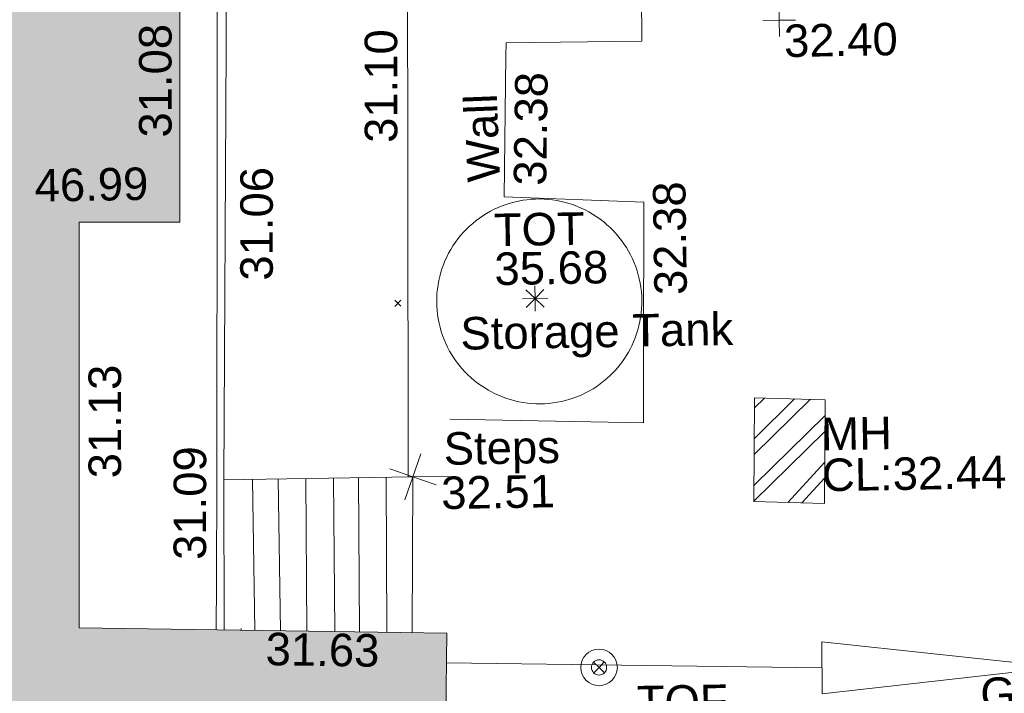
# Model space of a CAD drawing. Header units: millimetres. Extents: x -290717 to 520720, y -103372 to 287762.
# Tile 294 of 375: x 125518 to 136870, y 209189 to 216961. Entities that reach past the tile are written whole.
import ezdxf

# ---------------------------------------------------------------- set-up
doc = ezdxf.new("R2010")
doc.units = ezdxf.units.MM
doc.linetypes.add('IMPORT-HIDDEN2 _3_', pattern=[4762.5, 3175, -1587.5])
doc.linetypes.add('IMPORT-UG_ELEC_STREET LIGHTING_QLB2 _2_', pattern=[2700, 1500, -300.0000000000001, 0, -250, 150, -300.0000000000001, 0, -200])
for name, color, linetype, lineweight, true_color in [('00__TOPO__TOP_OF_FENCE_SYMBOL', 7, 'Continuous', 9, 0x666666), ('00_TOPO_SERV_MH', 7, 'Continuous', 9, 0x666666), ('00_UAV_BUILDING_OUTLINE', 5, 'Continuous', 9, 0x0000ff), ('00_UAV_COLLECTION_TANK', 4, 'Continuous', 9, 0x00ffff), ('00_UAV_EAVE', 7, 'Continuous', 9, 0x666666), ('00_UAV_FENCE', 7, 'Continuous', 9, 0x264c2f), ('00_UAV_GATE', 7, 'Continuous', 9, 0xa50000), ('00_UAV_LAND_DRAIN', 7, 'Continuous', 9, 0xff7f7f), ('00_UAV_LEVEL_SPOT', 7, 'Continuous', 9, 0x666666), ('00_UAV_PARAPET', 7, 'Continuous', 9, 0x666666), ('00_UAV_STEPS', 7, 'Continuous', 9, 0x666666), ('00_UAV_TOP_OF_FENCE', 6, 'Continuous', 9, 0xff00ff), ('00_UAV_TOP_OF_TANK', 7, 'Continuous', 9, 0x666666), ('00_UAV_WALL', 7, 'Continuous', 9, 0x7c00a5), ('12333-PUM-2D-U-0001-C01 - Rev2_REVIT IMPORT_dwg', 7, 'Continuous', 9, 0x767676), ('A_RHA_Line', 7, 'Continuous', 9, 0x00a600), ('PUM-CHAMBER EXTENTS', 6, 'IMPORT-HIDDEN2 _3_', 9, 0xff00ff)]:
    doc.layers.add(name, color=color, linetype=linetype, lineweight=lineweight, true_color=true_color)
doc.layers.add('A_RHA_Detail', color=7, linetype='Continuous', lineweight=9)
doc.layers.add('GEN-TEXT', color=7, linetype='Continuous', lineweight=9)
doc.styles.add('Swis721 Lt BT_2', font='swissl.ttf', dxfattribs={"height": 375})

# ---------------------------------------------------------------- blocks, each defined once
blk = doc.blocks.new('12333-PUM-2D-U-0001-C01 - Rev2_REVIT IMPORT_dwg__U60-2077590-Site Location Plan Existing')
at = {"layer": '00_UAV_GATE', "color": 9, "true_color": 0xe1aaaa, "flags": 128}
blk.add_lwpolyline([(4.454954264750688, 299.9669204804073), (-4.454954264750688, -299.9669204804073), (-5449.545045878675, 380.9669204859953), (-5458.454954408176, -218.9669204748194)], close=True, dxfattribs=at)
blk = doc.blocks.new('12333-PUM-2D-U-0001-C01 - Rev2_REVIT IMPORT_dwg_MSL_Parapet_SYM-V110-Site Location Plan Existing')
at = {"layer": '00_UAV_PARAPET', "color": 254, "true_color": 0xcccccc}
blk.add_line((5.544279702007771e-10, 453.8161888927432), (5.544279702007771e-10, 500.0000000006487), dxfattribs=at)
blk = doc.blocks.new('12333-PUM-2D-U-0001-C01 - Rev2_REVIT IMPORT_dwg_MSL_Node_Linework_1-2077247-Site Location Plan Existing')
at = {"layer": '00_UAV_STEPS', "color": 254, "true_color": 0xcccccc, "flags": 128}
for points in [[(256.5421955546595, 704.8438894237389), (0, 0), (-704.8438894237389, 256.5421955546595)], [(704.8438894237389, -256.5421955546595), (0, 0), (-256.5421955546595, -704.8438894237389)]]:
    blk.add_lwpolyline(points, dxfattribs=at)
blk = doc.blocks.new('12333-PUM-2D-U-0001-C01 - Rev2_REVIT IMPORT_dwg_MSL_Node_LineworkTOF-2077248-Site Location Plan Existing')
at = {"layer": '00__TOPO__TOP_OF_FENCE_SYMBOL', "color": 254, "true_color": 0xcccccc, "flags": 128}
for points in [[(165.3591892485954, 165.3591892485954), (0, 0), (-165.3591892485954, 165.3591892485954)], [(165.3591892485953, -165.3591892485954), (0, 0), (-165.3591892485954, -165.3591892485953)]]:
    blk.add_lwpolyline(points, dxfattribs=at)
at = {"layer": '00__TOPO__TOP_OF_FENCE_SYMBOL', "color": 254, "true_color": 0xcccccc}
for radius in [562.5594001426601, 233.853208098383]:
    blk.add_circle((0, 0), radius, dxfattribs=at)
blk = doc.blocks.new('12333-PUM-2D-U-0001-C01 - Rev2_REVIT IMPORT_dwg_TOT-2077635-Site Location Plan Existing')
at = {"layer": '00_UAV_TOP_OF_TANK', "color": 254, "true_color": 0xcccccc, "flags": 128}
for points in [[(389.261101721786, 0), (0, 0), (0, 389.261101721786)], [(0, -389.261101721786), (0, 0), (-389.261101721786, 0)], [(275.2491646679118, 275.2491646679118), (0, 0), (-275.2491646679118, 275.2491646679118)], [(275.2491646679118, -275.2491646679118), (0, 0), (-275.2491646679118, -275.2491646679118)]]:
    blk.add_lwpolyline(points, dxfattribs=at)
blk = doc.blocks.new('12333-PUM-2D-U-0001-C01 - Rev2_REVIT IMPORT_dwg_UAV-2077255-Site Location Plan Existing')
at = {"layer": '00_UAV_LEVEL_SPOT', "color": 254, "true_color": 0xcccccc, "flags": 128}
for points in [[(500.0000000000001, 0), (0, 0), (0, 500.0000000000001)], [(0, -500.0000000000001), (0, 0), (-500.0000000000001, 0)]]:
    blk.add_lwpolyline(points, dxfattribs=at)
blk = doc.blocks.new('12333-PUM-2D-U-0001-C01 - Rev2_REVIT IMPORT_dwg_MGS62954_T2_Galway_ITM_3d_Rev1-2077680-Site Location Plan Existing')
at = {"layer": '00_UAV_COLLECTION_TANK', "color": 254, "true_color": 0xcccccc, "flags": 128}
blk.add_lwpolyline([(534036573.1505, 725765792.3320001), (534036531.1791891, 725765818.4269798), (534036490.3374386, 725765846.256646), (534036450.6968986, 725765875.772176), (534036412.3271124, 725765906.9217894), (534036375.2953932, 725765939.650839), (534036339.6667075, 725765973.9019071), (534036305.5035601, 725766009.6149058), (534036272.8658848, 725766046.7271821), (534036241.8109393, 725766085.1736289), (534036212.393204, 725766124.8867977), (534036184.6642881, 725766165.7970182), (534036158.6728375, 725766207.8325199), (534036134.4644499, 725766250.9195583), (534036112.0815949, 725766294.9825441), (534036091.5635399, 725766339.9441758), (534036072.9462805, 725766385.7255756), (534036056.2624776, 725766432.246427), (534036041.5414003, 725766479.4251171), (534036028.8088743, 725766527.1788783), (534036018.0872371, 725766575.423934), (534036009.3952976, 725766624.0756463), (534036002.7483048, 725766673.0486633), (534035998.1579195, 725766722.2570697), (534035995.6321951, 725766771.6145376), (534035995.1755623, 725766821.034477), (534035996.7888224, 725766870.4301883), (534036000.469145, 725766919.7150149), (534036006.2100738, 725766968.8024945), (534036014.001537, 725767017.6065108), (534036023.8298659, 725767066.0414451), (534036035.6778182, 725767114.0223261), (534036049.5246087, 725767161.4649789), (534036062.1505001, 725767199.3320001), (534036079.5464678, 725767245.591261), (534036098.864313, 725767291.081477), (534036120.0701458, 725767335.7228432), (534036143.1267639, 725767379.4370432), (534036167.9937182, 725767422.1473873), (534036194.6273834, 725767463.7789474), (534036222.9810352, 725767504.2586871), (534036253.0049316, 725767543.5155917), (534036284.6464005, 725767581.4807911), (534036317.8499321, 725767618.0876812), (534036352.5572758, 725767653.2720414), (534036388.7075434, 725767686.972146), (534036426.2373151, 725767719.1288741), (534036465.0807507, 725767749.6858114), (534036505.1697057, 725767778.5893507), (534036546.4338507, 725767805.7887857), (534036588.800794, 725767831.236399), (534036632.1962097, 725767854.8875471), (534036676.5439676, 725767876.7007377), (534036721.7662667, 725767896.637703), (534036767.7837714, 725767914.6634669), (534036814.5157517, 725767930.7464061), (534036861.8802236, 725767944.8583055), (534036909.794094, 725767956.974408), (534036958.1733055, 725767967.0734583), (534037006.9329844, 725767975.1377387), (534037055.9875899, 725767981.153102), (534037105.2510634, 725767985.1089952), (534037154.6369801, 725767986.9984782), (534037204.0587002, 725767986.8182361), (534037253.4295214, 725767984.5685854), (534037302.6628304, 725767980.2534726), (534037351.6722552, 725767973.8804678), (534037400.3718168, 725767965.4607515), (534037448.6760793, 725767955.0090948), (534037496.5003009, 725767942.5438337), (534037543.7605816, 725767928.086836), (534037590.3740107, 725767911.6634643), (534037636.2588125, 725767893.3025309), (534037681.3344895, 725767873.0362471), (534037725.5219635, 725767850.9001667), (534037768.7437148, 725767826.9331243), (534037810.9239178, 725767801.1771657), (534037851.9885738, 725767773.6774762), (534037858.1505, 725767769.3320001), (534037898.0030812, 725767740.122077), (534037936.5975204, 725767709.2689232), (534037973.8661098, 725767676.8266653), (534038009.7434674, 725767642.8522184), (534038044.1666523, 725767607.4051849), (534038077.0752746, 725767570.5477512), (534038108.4116013, 725767532.3445776), (534038138.1206578, 725767492.8626856), (534038166.1503245, 725767452.1713399), (534038192.4514275, 725767410.3419266), (534038216.977826, 725767367.4478288), (534038239.6864924, 725767323.5642977), (534038260.5375878, 725767278.7683195), (534038279.4945324, 725767233.1384819), (534038296.5240693, 725767186.7548347), (534038311.5963228, 725767139.6987511), (534038324.6848511, 725767092.052783), (534038335.7666926, 725767043.900518), (534038344.8224058, 725766995.3264313), (534038351.8361039, 725766946.4157385), (534038356.7954826, 725766897.2542454), (534038359.6918414, 725766847.928198), (534038360.5200991, 725766798.5241311), (534038359.2788027, 725766749.1287161), (534038355.9701298, 725766699.8286095), (534038350.5998851, 725766650.7103001), (534038343.1774896, 725766601.8599584), (534038333.7159649, 725766553.3632843), (534038322.2319095, 725766505.3053578), (534038308.7454706, 725766457.7704884), (534038293.2803078, 725766410.8420687), (534038275.8635524, 725766364.602427), (534038256.5257592, 725766319.1326833), (534038235.3008532, 725766274.5126069), (534038220.1504999, 725766245.332), (534038195.8670496, 725766202.2998973), (534038169.8029023, 725766160.3224263), (534038142.0037836, 725766119.4732299), (534038112.5184628, 725766079.8239714), (534038081.398667, 725766041.4442093), (534038048.6989908, 725766004.4012743), (534038014.4768009, 725765968.7601528), (534037978.7921342, 725765934.5833712), (534037941.707594, 725765901.9308871), (534037903.2882391, 725765870.8599842), (534037863.6014702, 725765841.4251714), (534037822.7169112, 725765813.6780871), (534037780.7062877, 725765787.6674095), (534037737.6433005, 725765763.43877), (534037693.6034967, 725765741.0346739), (534037648.6641371, 725765720.4944255), (534037602.9040607, 725765701.8540595), (534037556.4035462, 725765685.1462773), (534037509.2441711, 725765670.4003903), (534037461.5086692, 725765657.6422675), (534037413.2807848, 725765646.894291), (534037364.6451259, 725765638.1753166), (534037315.6870158, 725765631.5006402), (534037266.492344, 725765626.8819714), (534037217.1474145, 725765624.3274132), (534037167.738795, 725765623.8414469), (534037118.3531651, 725765625.4249249), (534037069.0771641, 725765629.0750698), (534037019.9972385, 725765634.7854774), (534036971.1994917, 725765642.54613), (534036922.7695309, 725765652.3434128), (534036874.7923193, 725765664.160138), (534036827.3520247, 725765677.975575), (534036780.531874, 725765693.7654868), (534036734.4140052, 725765711.5021726), (534036689.0793251, 725765731.1545163), (534036644.6073659, 725765752.688041), (534036601.0761465, 725765776.0649694)], close=True, dxfattribs=at)
at = {"layer": '00_UAV_FENCE', "color": 254, "true_color": 0xcccccc}
blk.add_line((534036036.077105, 725762653.6855803), (534040363.1504999, 725762521.332), dxfattribs=at)
at = {"layer": '00_UAV_LAND_DRAIN', "color": 254, "true_color": 0xcccccc, "flags": 128}
blk.add_lwpolyline([(534033507.7019633, 725764811.5966702), (534033618.8120132, 725769810.1173351), (534033620.1505001, 725769870.3319999), (534033710.9611723, 725774809.2069005), (534033783.1505001, 725778735.332), (534033786.2570464, 725779808.4411135), (534033800.7308004, 725784808.1792247), (534033806.1505001, 725786680.3320003), (534033714.1505001, 725786670.3320001), (534033701.021753, 725783635.403292), (534033690.1505001, 725781122.332), (534033646.7268459, 725778636.0494431), (534033612.1504999, 725776656.332), (534033572.6233523, 725773636.6806085), (534033541.1505, 725771232.3320001), (534033494.1242883, 725768637.3769853), (534033425.1505001, 725764831.332), (534033400.665271, 725763638.341874), (534033389.2668344, 725763082.9775764)], dxfattribs=at)
at = {"layer": '00_UAV_STEPS', "color": 254, "true_color": 0xcccccc}
for p, q in [((534033834.3858072, 725763068.6344088), (534033838.1662732, 725764811.0608978)), ((534034133.1590127, 725764810.5826347), (534034129.2418438, 725763059.1331973)), ((534034432.9254381, 725763049.3475331), (534034450.1452094, 725764810.0687143)), ((534034755.5249448, 725763038.9523375), (534034770.1459895, 725764809.5499061)), ((534035057.2295411, 725764809.084466), (534035037.3944656, 725763029.8695933)), ((534035353.1299927, 725763019.6955773), (534035377.1541215, 725764808.5657815))]:
    blk.add_line(p, q, dxfattribs=at)
at = {"layer": '00_UAV_STEPS', "color": 254, "true_color": 0xcccccc, "flags": 128}
blk.add_lwpolyline([(534033481.3682663, 725763080.0097717), (534033507.7019633, 725764811.5966702), (534035686.3511532, 725764808.0644895), (534035646.2271671, 725763010.2510418)], dxfattribs=at)
at = {"layer": '00_UAV_WALL', "color": 254, "true_color": 0xcccccc, "flags": 128}
for points in [[(534036104.2378526, 725764808.5729617), (534035630.2775475, 725764808.1553998), (534035689.4244599, 725768411.136259), (534035726.1505, 725770648.332), (534035792.1285502, 725773409.9824679), (534035867.1694063, 725776550.9757928), (534036720.1505, 725776516.3320001), (534036743.9329351, 725777519.1580106), (534036756.1505001, 725778034.332), (534035874.1505001, 725778044.332), (534035917.8358616, 725781645.7849793), (534035974.5345253, 725786320.0640413), (534036202.9907179, 725786314.5181539)], [(534036283.006, 725779459.9585), (534036258.006, 725778376.9585), (534036974.006, 725778356.9585), (534036919.006, 725776135.9585001), (534036271.0060001, 725776169.9585001), (534036262.3188564, 725775842.3069291), (534036174.590358, 725772533.4655823), (534037863.4415845, 725772509.1793653), (534038440.5709687, 725772500.8800615), (534038411.1504999, 725769788.3320003), (534036848.1505, 725769794.3319999), (534036843.5849153, 725769647.4888628), (534036792.9814605, 725768019.927353), (534038404.1505, 725767930.3320003), (534038370.3250033, 725766173.4771214), (534038355.1505, 725765385.332), (534036124.9746233, 725765466.4995797)]]:
    blk.add_lwpolyline(points, dxfattribs=at)
at = {"xscale": 0.375, "yscale": 0.375, "zscale": 0.375}
for name, p in [('12333-PUM-2D-U-0001-C01 - Rev2_REVIT IMPORT_dwg_UAV-2077255-Site Location Plan Existing', (534040000.0000001, 725770000.0000001)), ('12333-PUM-2D-U-0001-C01 - Rev2_REVIT IMPORT_dwg_TOT-2077635-Site Location Plan Existing', (534037129.9874999, 725766839.297)), ('12333-PUM-2D-U-0001-C01 - Rev2_REVIT IMPORT_dwg_MSL_Node_Linework_1-2077247-Site Location Plan Existing', (534035686.3511532, 725764808.0644894)), ('12333-PUM-2D-U-0001-C01 - Rev2_REVIT IMPORT_dwg_MSL_Parapet_SYM-V110-Site Location Plan Existing', (534033673.953, 725762903.623)), ('12333-PUM-2D-U-0001-C01 - Rev2_REVIT IMPORT_dwg_MSL_Node_LineworkTOF-2077248-Site Location Plan Existing', (534037793.1505001, 725762571.332))]:
    blk.add_blockref(name, p, dxfattribs=at)
blk.add_blockref('12333-PUM-2D-U-0001-C01 - Rev2_REVIT IMPORT_dwg__U60-2077590-Site Location Plan Existing', (534045817.1505001, 725762440.3320001))
at = {"layer": '00_TOPO_SERV_MH', "char_height": 375, "attachment_point": 1, "line_spacing_factor": 1.005061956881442, "style": 'Swis721 Lt BT_2'}
for s, insert, width in [('MH', (534040401.8451861, 725765405.922823), 949.779278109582), ('CL:32.44', (534040401.8451861, 725764932.8296077), 2440.932744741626)]:
    blk.add_mtext(s, dxfattribs=dict(at, insert=insert, width=width))
at = {"layer": '00_UAV_BUILDING_OUTLINE', "color": 251, "true_color": 0x666666, "char_height": 375, "width": 1495.902363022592, "attachment_point": 1, "line_spacing_factor": 1.005061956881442, "style": 'Swis721 Lt BT_2'}
for s, insert, rotation in [('31.08', (534032597.1223172, 725768776.1905398), 88.99776956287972), ('31.13', (534031946.4895498, 725764855.678329), 88.99776956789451), ('31.63', (534033960.5970041, 725763039.6361659), 358.15438396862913)]:
    blk.add_mtext(s, dxfattribs=dict(at, insert=insert, rotation=rotation))
at = {"layer": '00_UAV_COLLECTION_TANK', "color": 251, "true_color": 0x666666, "insert": (534036262.493242, 725766638.9744418), "char_height": 375, "width": 3599.663464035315, "attachment_point": 1, "line_spacing_factor": 1.005061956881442, "style": 'Swis721 Lt BT_2'}
blk.add_mtext('Storage Tank', dxfattribs=at)
at = {"layer": '00_UAV_EAVE', "insert": (534031384.0778177, 725768431.1511083), "char_height": 375, "width": 1495.902363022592, "attachment_point": 1, "line_spacing_factor": 1.005061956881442, "style": 'Swis721 Lt BT_2'}
blk.add_mtext('46.99', dxfattribs=at)
at = {"layer": '00_UAV_GATE', "color": 251, "true_color": 0x666666, "insert": (534042181.7051798, 725762374.6492475), "char_height": 375, "width": 1567.13580888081, "attachment_point": 1, "rotation": 0.3800185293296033, "line_spacing_factor": 1.005061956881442, "style": 'Swis721 Lt BT_2'}
blk.add_mtext('GATE', dxfattribs=at)
at = {"layer": '00_UAV_LAND_DRAIN', "color": 251, "true_color": 0x666666, "char_height": 375, "width": 1495.902363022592, "attachment_point": 1, "line_spacing_factor": 1.005061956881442, "style": 'Swis721 Lt BT_2'}
for s, insert, rotation in [('31.06', (534033735.2689632, 725767105.6640502), 88.96178987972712), ('31.09', (534032910.232363, 725763897.6253624), 88.92074827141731)]:
    blk.add_mtext(s, dxfattribs=dict(at, insert=insert, rotation=rotation))
at = {"layer": '00_UAV_LEVEL_SPOT', "insert": (534040051.8765643, 725769949.1441547), "char_height": 375, "width": 1495.902363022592, "attachment_point": 1, "line_spacing_factor": 1.005061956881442, "style": 'Swis721 Lt BT_2'}
blk.add_mtext('32.40', dxfattribs=at)
at = {"layer": '00_UAV_STEPS', "char_height": 375, "attachment_point": 1, "line_spacing_factor": 1.005061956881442, "style": 'Swis721 Lt BT_2'}
for s, insert, width in [('Steps', (534036046.7088913, 725765313.4511154), 1552.889119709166), ('32.51', (534036009.1894704, 725764803.329608), 1495.902363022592)]:
    blk.add_mtext(s, dxfattribs=dict(at, insert=insert, width=width))
at = {"layer": '00_UAV_TOP_OF_FENCE', "color": 251, "true_color": 0x666666, "insert": (534038221.4636629, 725762349.8390564), "char_height": 375, "width": 1163.479615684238, "attachment_point": 1, "line_spacing_factor": 1.005061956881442, "style": 'Swis721 Lt BT_2'}
blk.add_mtext('TOF', dxfattribs=at)
at = {"layer": '00_UAV_TOP_OF_TANK', "char_height": 375, "attachment_point": 1, "line_spacing_factor": 1.005061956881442, "style": 'Swis721 Lt BT_2'}
for s, insert, width in [('TOT', (534036667.9378364, 725767826.5397081), 1139.735133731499), ('35.68', (534036667.9378364, 725767376.7340751), 1495.902363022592)]:
    blk.add_mtext(s, dxfattribs=dict(at, insert=insert, width=width))
at = {"layer": '00_UAV_WALL', "color": 251, "true_color": 0x666666, "char_height": 375, "attachment_point": 1, "line_spacing_factor": 1.005061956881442, "style": 'Swis721 Lt BT_2'}
for s, insert, width, rotation in [('31.10', (534035198.365041, 725768669.2312257), 1495.902363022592, 89.05951094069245), ('32.38', (534036905.9307808, 725768148.6461743), 1495.902363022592, 88.21915752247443), ('Wall', (534036375.8334113, 725768189.4027505), 1130.237340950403, 91.21450896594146), ('32.38', (534038506.457566, 725766852.7264597), 1495.902363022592, 89.82841006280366)]:
    blk.add_mtext(s, dxfattribs=dict(at, insert=insert, width=width, rotation=rotation))
blk = doc.blocks.new('12333-PUM-2D-U-0001-C01 - Rev2_REVIT IMPORT_dwg-1620468-Site Location Plan Existing')
at = {"layer": 'PUM-CHAMBER EXTENTS', "true_color": 0xffaaff}
h = blk.add_hatch(dxfattribs=at)
h.set_pattern_fill('FP_3', color=211, style=0, pattern_type=2)
h.set_pattern_definition([(45, (-533641079.65, -725615854.3560001), (-265.1650429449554, 265.1650429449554), []), (45, (-533640902.873, -725615854.3560001), (-265.1650429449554, 265.1650429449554), [])])
h.paths.add_polyline_path([(399344.3501528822, 148561.643821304), (399373.3501528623, 149757.6438212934), (398561.350152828, 149796.64382129), (398532.3501527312, 148600.64382118), (398771.9945189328, 148589.1338085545)])
at = {"layer": 'GEN-TEXT', "color": 253, "true_color": 0xaaaaaa}
for p, q in [((394431.9948138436, 150923.2884822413), (394502.7054919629, 150993.9991603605)), ((394502.7054919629, 150923.2884822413), (394431.9948138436, 150993.9991603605))]:
    blk.add_line(p, q, dxfattribs=at)
at = {"layer": 'PUM-CHAMBER EXTENTS', "color": 211, "linetype": 'Continuous', "true_color": 0xffaaff, "flags": 128}
blk.add_lwpolyline([(398561.3501528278, 149796.6438212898), (399373.3501528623, 149757.6438213), (399344.3501528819, 148561.6438213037), (398532.3501527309, 148600.6438211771)], close=True, dxfattribs=at)
blk.add_blockref('12333-PUM-2D-U-0001-C01 - Rev2_REVIT IMPORT_dwg_MGS62954_T2_Galway_ITM_3d_Rev1-2077680-Site Location Plan Existing', (-533641079.6498471, -725615854.3561786))

msp = doc.modelspace()

# ---------------------------------------------------------------- hatches: boundary and pattern name
at = {"layer": 'A_RHA_Detail', "true_color": 0xc0c0c0}
h = msp.add_hatch(color=9, dxfattribs=at)
h.paths.add_polyline_path([(-80880.60083898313, -68502.79057078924), (-80400.86592458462, -68483.4150911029), (-80400.86592458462, -62984.64684182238), (-24474.85765180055, -63009.32043784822), (-24456.14471274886, -50840.30023854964), (-36622.55041054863, -50831.65104346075), (-36622.5504104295, -44228.57792609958), (-50959.05265825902, -44213.68205212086), (-50959.05265825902, -42573.78171509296), (-54563.93258049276, -42571.21897729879), (-54565.69773355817, -45054.17447471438), (-92408.82109324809, -45027.27149617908), (-92411.78875845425, -49201.74309219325), (-100061.9988811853, -49201.74309219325), (-100052.221444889, -64852.82557835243), (-86120.90825231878, -64852.82557835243), (-86092.16626519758, -62957.90041523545), (-84861.10047611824, -62957.90041520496), (-84854.79054275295, -68240.10973718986), (-80870.60226895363, -68240.10973718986)])
h.paths.add_polyline_path([(-137238.9269955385, -68461.93840922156), (-132719.7426408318, -68433.06336920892), (-132847.0731201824, -62850.0428228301), (-130454.6837966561, -62916.63108081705), (-130498.2830220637, -61355.8539363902), (-117581.136331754, -61423.42893434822), (-117492.3908565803, -49183.91309186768), (-125136.5200282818, -49178.47881939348), (-125133.5727033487, -45032.61887132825), (-163007.1824077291, -45005.69421944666), (-163007.1824077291, -44090.29634113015), (-163123.8521375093, -44090.21339942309), (-163122.6389897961, -42383.751842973), (-166563.8543420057, -42383.75184295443), (-166565.0349082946, -44044.3982420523), (-193158.4656786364, -44025.49275802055), (-193195.152889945, -62863.6565097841), (-137269.7106414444, -62916.63108078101), (-137254.3708868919, -65679.90523788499)])
h.paths.add_polyline_path([(120310.9497607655, -32334.2823016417), (120312.4652266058, -31610.73011961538), (133451.2244789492, -31638.24899384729), (133469.2230092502, -19717.98315777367), (121295.7536929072, -19692.48606427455), (121319.8434528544, -8190.941560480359), (112277.0825929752, -8172.001674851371), (112263.1769726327, -14811.12345451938), (78285.85310969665, -14739.95861435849), (78292.82277619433, -8167.077575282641), (76545.55099677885, -8163.40371230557), (69355.76844230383, -8152.931592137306), (69353.66597202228, -9156.746357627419), (68372.60878942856, -9154.691552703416), (68372.60878942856, -13705.52853212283), (69333.72334743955, -13707.54156767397), (69325.07112544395, -16249.53369225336), (66623.4489111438, -16249.53369225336), (66619.79243932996, -17995.29925522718), (65989.07757491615, -17995.29925522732), (65985.44262769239, -19730.78799479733), (57152.23993372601, -19712.28702423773), (57127.42535098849, -31559.89461998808), (70277.87165423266, -31587.43801817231), (70277.87165428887, -32271.74147154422), (78263.96947906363, -32285.12944888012), (78266.62669288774, -31019.79372153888), (112335.8856506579, -31091.15111856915), (112335.8856506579, -32317.57330550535), (119781.4233959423, -32333.17321910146)])
h.paths.add_polyline_path([(7503.71740934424, -1791.43926322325), (15482.43097389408, -674.0213230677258), (15484.0826184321, 148.1327206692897), (56188.28042539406, 205.5276654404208), (56155.8432600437, 14338.31663138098), (18016.62665932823, 14236.4814953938), (17967.9025208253, 34313.18372075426), (21727.10644861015, 34324.06926249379), (21708.9097307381, 40608.10218319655), (18009.66447156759, 40608.10218325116), (17995.54603703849, 45483.75063445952), (9770.084212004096, 45420.63294734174), (3966.216019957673, 45443.14492469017), (3984.771235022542, 14176.56786831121), (1023.062455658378, 14176.56786840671), (-276.5134647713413, 14190.52623465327), (-231.6790044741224, 5976.811441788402), (-226.4491536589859, 193.7444677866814), (1220.250839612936, 179.5999159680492), (7477.609307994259, 143.2867556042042), (7488.638446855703, -674.0213230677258)])
h.paths.add_polyline_path([(77755.59663317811, 53.47451145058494), (77729.51881611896, 1699.844979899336), (94464.47132486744, 1659.976083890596), (94606.37913471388, 17991.39023626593), (88810.41901146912, 18015.03260816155), (88799.89418497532, 14436.74271609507), (69413.88950349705, 14457.87738898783), (69377.35724448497, 99.62816357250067), (70760.85642036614, 92.0068082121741)])
h.paths.add_polyline_path([(61252.12079698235, 46453.95617369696), (105774.7348988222, 46472.68783510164), (105768.2642197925, 61852.61234310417), (92285.13876306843, 61852.61234310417), (92308.59670397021, 65784.30757142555), (96107.46680002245, 65767.6044524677), (96059.6808111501, 75209.20847378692), (101084.8427276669, 75071.88872768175), (104988.0046543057, 74765.36560410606), (108403.6894220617, 74363.84089439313), (112009.2703903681, 73787.25420864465), (115645.3524814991, 73049.69667210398), (116890.8108050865, 72761.69136255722), (120208.9929832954, 71893.18353872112), (120865.241739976, 71703.68487155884), (124135.6329505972, 70669.67317909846), (127435.6253142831, 69480.50055823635), (127820.4368655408, 69394.93141813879), (128274.3081769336, 69331.69585757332), (128731.879114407, 69306.66104520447), (129189.9401456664, 69320.00258265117), (129645.2782985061, 69371.62688830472), (130094.6997111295, 69461.17185607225), (130535.0520071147, 69588.00939078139), (130963.2464342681, 69751.2498188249), (131376.279516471, 69949.74812593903), (131771.254123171, 70182.11198906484), (132162.5575600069, 70460.54046602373), (132496.0921582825, 70741.69081117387), (132820.8713676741, 71064.98072578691), (133117.4593294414, 71414.31364276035), (133383.77568926, 71787.23923958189), (133616.5473239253, 72178.53728446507), (133817.1647262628, 72590.54524901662), (133982.6025969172, 73017.89547517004), (134111.7005086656, 73457.59040804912), (134203.5529320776, 73906.545904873), (134257.5155882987, 74361.61286220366), (134272.5462649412, 74819.59931534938), (134250.5259874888, 75277.29281749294), (134189.6227572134, 75731.48297750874), (134090.9274700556, 76178.98397761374), (133955.1324028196, 76616.65691996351), (133783.1900598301, 77041.4318434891), (133576.3064937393, 77450.3292564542), (133335.9328436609, 77840.48103831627), (133063.7551572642, 78209.15055536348), (132761.6825665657, 78553.75185442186), (132431.8338935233, 78871.86780505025), (132076.5227904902, 79161.26705200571), (131698.2415079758, 79419.91966864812), (131299.6434187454, 79646.01139199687), (131093.5942456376, 79746.34209763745), (132146.0467355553, 83110.22226149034), (122787.763295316, 86282.54285521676), (121604.3555410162, 82800.35918872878), (117095.9864226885, 83870.84033788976), (116841.9598400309, 83526.35449576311), (116120.5435466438, 91221.9361197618), (110237.7341284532, 91274.27491024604), (110194.3680786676, 90435.39030217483), (104988.0046543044, 90486.49901569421), (104973.2761846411, 94309.82427956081), (103746.1314668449, 94309.82427962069), (103839.9937121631, 122852.1474272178), (96365.09202303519, 122931.9599471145), (96350.3400238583, 123952.416858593), (104555.5505249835, 123902.1925258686), (104607.3234457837, 120248.5396157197), (125502.5015002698, 120134.193340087), (125662.0200253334, 137657.3796883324), (114479.5865733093, 137699.2256881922), (114382.3062641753, 129149.9458158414), (104644.1590035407, 129187.997507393), (104577.9931702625, 126217.3903165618), (101184.4926405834, 126159.1566967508), (101264.6166812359, 135959.2655565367), (89967.23177303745, 135988.8856164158), (89927.63362986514, 125823.6463181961), (93630.53562299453, 125840.7948842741), (93580.6568888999, 122931.9599471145), (88697.38835373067, 122904.7310127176), (88679.38989541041, 95739.0914377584), (86378.25848993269, 95739.0914377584), (86378.18187189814, 96178.10083375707), (83279.5074328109, 96200.92083330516), (83273.62493422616, 95735.74732136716), (70169.67509616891, 95733.22421950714), (70166.2684274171, 96272.07409350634), (66674.99731291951, 96257.14073659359), (66654.74538556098, 95755.71092140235), (65784.77231076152, 95755.71092140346), (65887.65094981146, 117470.6305650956), (53473.34271625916, 117487.9046429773), (53434.44066306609, 98570.4634906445), (40649.41626913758, 98570.46349066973), (40610.16711556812, 94406.01479082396), (38853.82372865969, 94410.36303444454), (38848.65589191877, 89463.65332732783), (40612.46601909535, 89518.45976927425), (40665.38257359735, 86257.73741131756), (38372.19584673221, 86305.7230928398), (38369.79373532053, 76901.0507917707), (50937.95125076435, 76944.40198877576), (50922.88567283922, 74598.78180893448), (56484.90611318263, 74588.85093774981), (56484.9061131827, 75194.85181998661), (92465.40372273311, 75233.02581663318), (92645.92783659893, 71766.64845097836), (89810.5550181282, 69362.83965827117), (85313.16173971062, 69360.94750424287), (85313.16173971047, 66907.40508090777), (75210.14498260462, 66903.15451592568), (75210.14498260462, 63815.70944554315), (70819.40014306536, 63815.70999204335), (70819.21601502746, 64253.35708063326), (69456.8341568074, 64253.35708063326), (69455.71957374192, 66901.99623168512), (61303.3285675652, 66898.56680686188), (61304.56054652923, 63970.32021231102), (70500.41048205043, 63970.32021223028), (70500.40885431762, 61852.59006210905), (61245.64388480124, 61848.69637492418), (61252.12079698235, 46455.07044720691)])
h.paths.add_polyline_path([(-17153.16561239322, 48569.32684293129), (-17153.16561227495, 60770.38083690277), (-29362.88357762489, 60774.7042869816), (-29362.88357762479, 67399.20394583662), (-43507.25361058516, 67405.01911302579), (-43488.53133082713, 69093.07334179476), (-45766.41866234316, 69109.32868391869), (-45794.34620035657, 67405.01911302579), (-47272.11273197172, 67404.21245453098), (-47272.44887636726, 66454.91798912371), (-86004.56386335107, 66468.6329952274), (-86006.66970790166, 60521.58362724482), (-92662.8772251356, 60521.58362724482), (-92666.53762789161, 50184.35611936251), (-79752.016597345, 50179.78302554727), (-79752.016597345, 48591.49323813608), (-17157.71631240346, 48569.32845421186)])
h.paths.add_polyline_path([(-201056.4185879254, 48628.75479108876), (-138377.9751621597, 48634.64535782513), (-138377.9751621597, 50133.28202330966), (-125467.710581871, 50134.49533928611), (-125468.6909603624, 60566.19036866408), (-132186.8595615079, 60565.86652591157), (-132187.4203588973, 66533.01978768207), (-170643.3098734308, 66805.61809689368), (-170643.3098732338, 67738.78475851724), (-200340.0100486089, 67488.93693767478), (-200348.7175167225, 60827.7802510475), (-201057.5650552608, 60827.71357562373), (-201056.6510294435, 51102.0431337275)])
h.paths.add_polyline_path([(-240051.5126725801, 54769.1949116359), (-239444.4902595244, 54811.10754483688), (-239186.5396225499, 54841.92927608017), (-238764.8191578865, 54940.98166103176), (-238382.4735933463, 55122.46891391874), (-237990.3402229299, 55354.87497237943), (-237269.2031026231, 55936.21514997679), (-237030.2712443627, 56228.66101920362), (-236793.0039600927, 56569.31473977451), (-236554.5880579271, 57004.26389721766), (-236432.7219585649, 57267.46508911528), (-236300.0815274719, 57753.26239002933), (-236250.7285154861, 58017.17885687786), (-236235.6490610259, 58516.21786795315), (-236233.2538430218, 58987.85640057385), (-236213.702979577, 59823.48083772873), (-236363.8287856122, 59820.8603820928), (-236634.0279869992, 60698.06075831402), (-236391.9547756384, 61432.1972634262), (-236225.4740089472, 61435.10319604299), (-236201.6036570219, 62637.68779599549), (-232563.5271750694, 62639.28734435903), (-232563.5271750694, 63049.03842407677), (-232732.1945866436, 63049.15302221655), (-232860.1521278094, 63457.9589027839), (-232731.6068089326, 63914.24862701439), (-232560.8209657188, 63914.24862701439), (-232521.9864006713, 70597.99604498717), (-240628.6947850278, 70598.85496274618), (-240629.7923196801, 72350.98321581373), (-246412.6011213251, 72347.36085937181), (-246412.6011213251, 70616.45923939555), (-254449.5805725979, 70618.60952619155), (-254454.637144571, 70754.06491724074), (-254469.7140363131, 73191.6627625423), (-263883.2532625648, 73267.83063692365), (-263902.4181505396, 68260.74348557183), (-263714.8217520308, 68259.82096576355), (-263552.9672900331, 67819.6543439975), (-263719.0883117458, 67392.20684197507), (-263913.629869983, 67392.20684288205), (-263956.7001914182, 58633.76423459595), (-260181.1963171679, 58611.22607638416), (-260192.3146984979, 56354.25111578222), (-257184.684388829, 56339.46086010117), (-257213.4419958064, 57092.93866025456), (-257338.5163846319, 57093.27331227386), (-257471.0109295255, 57531.7457231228), (-257338.5163845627, 58062.22513700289), (-257203.4956297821, 58064.06881293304), (-257173.5751889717, 58598.54056827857), (-256478.2273617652, 58575.27357918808), (-256478.2273617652, 58788.51859477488), (-256013.0091299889, 58911.92701537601), (-255397.0786589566, 58780.99767608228), (-255397.0786664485, 58595.98242230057), (-243809.8853614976, 58585.92793205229), (-243805.3570672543, 58352.04527760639), (-243740.9394682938, 57884.52572396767), (-243619.083060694, 57421.84877501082), (-243424.3877541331, 56943.65915328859), (-243247.1437899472, 56608.24157716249), (-243003.0710577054, 56249.99021479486), (-242732.2093200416, 55932.75703086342), (-242371.7230179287, 55603.12658814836), (-242141.2551255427, 55424.88676771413), (-241804.9643038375, 55216.88439829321), (-241529.464082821, 55077.02869058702), (-241100.6275144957, 54917.18295005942), (-240836.2134980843, 54840.82833179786), (-240453.4486196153, 54788.6078413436), (-240203.3756532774, 54776.52967577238)])
h.paths.add_polyline_path([(40276.69022620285, 59895.3641775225), (40328.62676026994, 69196.9439153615), (36588.99968782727, 69217.82459101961), (36619.46637569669, 74674.25962431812), (32264.36460075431, 74687.02318924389), (32233.48293864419, 69156.26826309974), (11916.69390488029, 69269.70959690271), (11966.66200108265, 78218.75165977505), (29087.50901742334, 78123.15526811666), (29143.44567202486, 88141.13700481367), (15719.34879623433, 88216.09212957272), (15732.60379610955, 90589.99788900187), (4594.294101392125, 90652.19003492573), (4525.129359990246, 78265.12250452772), (10096.76365550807, 78234.01258734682), (10077.43887221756, 74773.03821913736), (4547.641142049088, 74803.91453678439), (4465.579974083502, 60107.16002351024), (19125.89094757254, 60025.30234268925), (19139.86249371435, 62527.53804648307), (31738.59196305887, 62457.19146407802), (31724.55430855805, 59943.11609818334), (38369.79364222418, 59906.01157297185)])
h.paths.add_polyline_path([(-246083.0241259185, 72334.29150213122), (-246083.0594797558, 72334.30275087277), (-246208.2905500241, 72334.29150213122)])
h.paths.add_polyline_path([(-114575.3004830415, 112178.0758696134), (-114575.3246436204, 112178.0758696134), (-114707.2752166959, 115801.5811617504)])
h.paths.add_polyline_path([(-154699.9178766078, 101760.4080976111), (-114382.0503338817, 101776.0542915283), (-114382.0503338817, 106926.936016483), (-113755.641395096, 106927.1791078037), (-113757.5507412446, 111847.2721532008), (-114431.6837526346, 111847.2721532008), (-114431.8098651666, 112178.075869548), (-114575.3004830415, 112178.0758696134), (-114578.9984943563, 121707.2390834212), (-123056.9849702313, 121707.2390834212), (-123068.8201032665, 156452.7036899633), (-119381.2340625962, 156454.1347343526), (-119381.2340625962, 160165.8603541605), (-115501.031452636, 160167.3661472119), (-115503.3750945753, 166206.5793118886), (-132411.7987151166, 166599.6604729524), (-132411.8243306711, 166665.6603411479), (-135275.0124468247, 166664.5489553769), (-135275.0124468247, 166628.1883102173), (-135911.3205077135, 166628.1944503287), (-135911.3479256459, 166352.1604668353), (-152521.1633846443, 166345.7145607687), (-152518.3680955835, 159142.6836790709), (-150699.3133726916, 159117.9265656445), (-150755.6690356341, 122560.6912032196), (-151059.2005266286, 122560.6912032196), (-151061.0981347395, 121302.4374931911), (-154138.3148337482, 121372.6012653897), (-154138.3148337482, 121865.183451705), (-154704.3888425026, 121867.2611370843), (-154688.5451973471, 119352.3937021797), (-154745.5933227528, 119352.3715636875), (-154745.5763474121, 118722.1532660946), (-160794.1544526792, 118748.744283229), (-160794.1544527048, 119410.5425977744), (-163852.1622693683, 119422.408321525), (-163855.0715294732, 118762.2003111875), (-167568.6765459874, 118778.5256058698), (-166634.6619849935, 124395.1277019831), (-166843.6206842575, 124471.2090400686), (-167568.6765459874, 124707.6250904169), (-168028.2173235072, 124841.3808643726), (-168630.5006276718, 124991.3056740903), (-169238.2056070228, 125117.4693074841), (-169850.3952285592, 125219.6772877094), (-170466.1255403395, 125297.7720169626), (-171089.1102599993, 125351.8553033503), (-171704.4065937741, 125381.1774254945), (-172325.0479971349, 125386.3595015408), (-172782.2248668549, 125374.5832363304), (-173401.7764236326, 125337.4554476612), (-174019.3926983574, 125276.0328036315), (-174634.1213722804, 125190.4100127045), (-175245.0145766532, 125080.7190996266), (-176047.1958093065, 124895.7675261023), (-176665.4852587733, 124724.7228134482), (-177045.3001228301, 124609.1129151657), (-177631.5127793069, 124405.2077276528), (-176665.4852586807, 118818.5158793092), (-177558.9402083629, 118822.4435769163), (-177662.2853368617, 125263.4341236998), (-176365.3912352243, 126542.9270807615), (-159462.2970490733, 126319.9103917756), (-157057.7396790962, 128609.0850976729), (-157060.6673204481, 136153.1661957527), (-158638.8016610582, 137740.2441626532), (-159352.3735831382, 137740.2441626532), (-161634.4140635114, 140201.1078539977), (-168727.9404946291, 140256.8191147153), (-171035.0401162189, 137942.884730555), (-174184.1459014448, 137942.884730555), (-176460.1168228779, 140292.2858551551), (-177341.68569345, 140292.285855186), (-177341.7114445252, 140358.4281613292), (-183428.5803825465, 140356.0660244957), (-185921.6385984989, 137917.4639097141), (-185921.6385985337, 131757.309115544), (-186906.8767412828, 131756.9267734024), (-187725.3914540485, 130809.9989183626), (-187724.0588902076, 127376.1828149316), (-186481.0281350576, 126304.557648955), (-186479.4846755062, 122327.2959175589), (-185176.2828158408, 121059.4673825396), (-180304.1129154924, 121059.4673825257), (-180304.1136492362, 118802.0484409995), (-193555.3706955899, 118802.0484409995), (-193555.3686998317, 133117.8341649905), (-192593.6442938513, 133118.2073819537), (-192593.6442938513, 134200.8158367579), (-192224.6284783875, 134200.9592041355), (-192225.5653014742, 136615.0101267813), (-192595.0012461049, 136615.0101267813), (-192595.4357332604, 137734.4745166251), (-193589.2709668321, 137734.4746851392), (-193589.2685988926, 147474.5705834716), (-193163.2062206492, 147492.8644728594), (-192606.8095195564, 147551.4951472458), (-192359.9383250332, 147589.5931622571), (-192199.8207947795, 147616.5827293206), (-191882.7548926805, 147682.9245600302), (-191568.5380071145, 147761.6632019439), (-191020.2573150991, 147932.4221712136), (-190950.5841382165, 147955.8263236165), (-190647.7999969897, 148070.951423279), (-190349.769078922, 148197.8750093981), (-190056.9509284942, 148336.4013817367), (-189769.7970512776, 148486.316942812), (-189375.4954991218, 148717.2624196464), (-189132.9060261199, 148873.2749095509), (-188867.5421091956, 149059.0543930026), (-188609.6764469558, 149255.1087866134), (-188354.9814056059, 149465.3525772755), (-188079.6339208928, 149713.8792482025), (-187884.9836199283, 149901.8220103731), (-187538.2510284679, 150274.4802367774), (-187446.2998447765, 150378.396083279), (-187241.3270201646, 150629.2310214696), (-187046.3599558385, 150887.9197697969), (-186861.699277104, 151154.0634500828), (-186546.1373636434, 151669.8298752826), (-186524.4196769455, 151707.063245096), (-163675.289831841, 151669.8298752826), (-163687.5843044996, 148134.0767945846), (-157303.6541541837, 148136.4921063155), (-157303.6541541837, 155759.9150161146), (-157557.4317586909, 155765.0384228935), (-157555.9168973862, 166678.0466575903), (-187009.2021991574, 166699.7464767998), (-187013.0952111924, 162054.4009359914), (-188707.1775469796, 162044.5925187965), (-188705.9961893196, 155021.5333641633), (-188737.9999316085, 154650.5326603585), (-188799.0133970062, 154283.1866125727), (-188857.2045401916, 154035.4341107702), (-188966.1106131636, 153679.3368924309), (-189102.6200311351, 153332.8820747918), (-189265.8911677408, 152998.2056672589), (-189454.9174010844, 152677.3710606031), (-189645.2484685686, 152421.322012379), (-189916.9563410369, 152104.2450531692), (-190212.7041973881, 151809.4634871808), (-190530.6686598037, 151538.7947475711), (-190868.889367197, 151293.9075915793), (-191225.2810786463, 151076.3118324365), (-191597.6465194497, 150887.3490190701), (-192092.8415776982, 150682.5621956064), (-192485.2937347, 150569.6612301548), (-192903.8930807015, 150482.2408890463), (-193187.215491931, 150440.8868273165), (-193594.1866364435, 150407.1257787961), (-193594.5953882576, 151459.989522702), (-205369.2399268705, 151455.4201248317), (-205354.452352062, 113350.0822379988), (-207187.1580384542, 113349.3709450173), (-207184.3024929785, 105991.0636522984), (-205312.8709512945, 105991.0636522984), (-205311.2365670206, 101769.6553082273), (-175488.645120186, 101781.2285901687), (-175488.645120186, 110889.6985621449), (-154703.462766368, 110897.5679794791), (-154700.5193329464, 103310.2697088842)])
h.paths.add_polyline_path([(193735.9435692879, 113047.8274775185), (208865.0938716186, 114991.026643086), (208976.1154122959, 114126.6471161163), (216447.8967330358, 115086.3281915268), (216038.7305308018, 118271.970241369), (232648.5073383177, 120405.3421627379), (233425.9936153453, 114352.0734369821), (240632.2017567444, 115277.6440986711), (239854.8412683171, 121329.9334728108), (256406.8682407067, 123455.8879629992), (257091.7572256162, 118089.1198988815), (264572.287122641, 119040.8180953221), (261877.8350554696, 138524.7609215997), (259178.7147038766, 138221.6086023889), (259197.3483654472, 137439.0084132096), (254686.1480587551, 136897.0007613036), (255412.6810205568, 131314.8303174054), (240852.7447965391, 129522.4514055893), (239771.0426540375, 137918.8519126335), (240649.582243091, 138010.1984551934), (240062.3063116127, 142776.6750342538), (239165.7694641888, 142685.0143484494), (237630.9646614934, 151018.3171733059), (266172.8791088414, 154560.7889781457), (271297.187694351, 142612.4006970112), (276531.7397502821, 144861.0987145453), (274941.5029779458, 148527.903728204), (302074.530765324, 160134.9084326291), (300215.9323773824, 164320.1841173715), (301528.161327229, 164907.0997990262), (300405.1237791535, 167477.8916353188), (299016.6944531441, 166945.7181825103), (295626.7488506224, 174518.7544287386), (294333.0289184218, 177537.1551681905), (287288.847594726, 174518.7544287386), (289427.6893504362, 169661.0163464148), (272956.7816584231, 162557.1203578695), (271943.2187786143, 164897.4305293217), (267016.3118217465, 162764.0369715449), (268502.3094164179, 159357.043014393), (265200.4029571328, 157946.4096681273), (226856.4166955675, 153146.7821791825), (227510.3041274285, 148852.0205335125), (228280.9873164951, 141179.0007484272), (227302.3544112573, 141050.2812999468), (227895.3788231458, 136433.1758633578), (228748.5501749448, 136523.8855003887), (229602.307730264, 128023.7667641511), (217691.2359889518, 126493.8999679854), (217642.3600127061, 126874.4332670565), (215138.5007311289, 126552.8357430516), (215194.9980427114, 126112.9650749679), (215015.6132225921, 126089.9247571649), (214840.967257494, 127449.6644606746), (192258.7012018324, 124549.1816390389), (193486.3576426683, 114991.026643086)])
h.paths.add_polyline_path([(-78076.24179098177, 117605.518872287), (-78076.23951907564, 117610.0871212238), (-78070.31812256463, 129485.733079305), (-74723.15926546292, 129478.3852560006), (-74723.15926546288, 125435.7860625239), (-48015.64546089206, 125380.0246061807), (-47996.55031653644, 135872.5822179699), (-61198.159180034, 135901.5630078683), (-74714.72264147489, 135923.5088764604), (-74723.62876031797, 131865.2975510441), (-78070.31812256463, 131872.6421692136), (-78062.97909490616, 149549.768943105), (-58292.26570494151, 149541.5607197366), (-58292.26570494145, 148946.2407608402), (-37707.70924049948, 148937.6946534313), (-37707.70924049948, 159740.0690313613), (-44148.26955758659, 159742.7429641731), (-44148.26955758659, 162961.3319175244), (-49829.95437586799, 162961.3319175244), (-49830.92144141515, 160632.0129326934), (-78494.0902662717, 160643.9130440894), (-78494.0902662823, 161615.1537737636), (-78739.22585210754, 161615.2555472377), (-78691.79195364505, 168187.9195488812), (-90844.5764503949, 168126.8149080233), (-90962.52567696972, 152686.7636278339), (-89064.97866810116, 152685.97582136), (-89079.54115383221, 117610.0871212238), (-78374.80210165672, 117605.6428258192)])
h.paths.add_polyline_path([(69254.82576126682, 129235.9722870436), (69259.97086178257, 136167.7892474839), (86068.0992678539, 136131.0235193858), (86008.66431381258, 164703.3084147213), (58789.63167882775, 164723.5115811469), (58789.63167882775, 170119.2062865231), (54460.16324890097, 170122.4198087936), (54457.21717773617, 166153.2792453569), (47042.21516498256, 166158.7829869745), (47041.10931533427, 164668.9097040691), (39173.27935198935, 164674.7495545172), (39172.83712618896, 164078.9539098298), (17014.87910992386, 164095.400525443), (17002.38841206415, 147267.1142245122), (12659.63471563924, 147267.1142245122), (12653.6008753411, 139137.9291796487), (17031.41608901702, 139134.6797717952), (17024.58791744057, 129935.3194463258), (39191.34773726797, 129918.8662983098), (39191.34773726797, 129258.2867272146), (69014.0340609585, 129236.1510132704)])
h.paths.add_polyline_path([(39265.62356917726, 139467.8223435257), (33050.91021530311, 139484.1586867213), (33087.56357182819, 153427.9220784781), (39277.60130890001, 153411.6505991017), (39277.60130890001, 152830.3127277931), (43058.29603858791, 152820.3745823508), (43024.83899408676, 140092.5601633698), (39267.2657899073, 140092.5601633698)])
h.paths.add_polyline_path([(1979.548949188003, 189123.2414339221), (18699.10403225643, 189180.0465563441), (18678.46874727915, 195253.6675675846), (24349.02704558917, 195272.9334349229), (24334.96888369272, 199550.7690689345), (28829.78348971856, 199566.0403168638), (28798.35772162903, 208815.6446465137), (24334.94961552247, 208806.1514042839), (24333.90624838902, 209113.2475694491), (16811.59093053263, 209087.6902915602), (16806.58456496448, 208843.590909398), (6772.293057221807, 208809.4991440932), (6797.166076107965, 201488.5780549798), (-8471.058649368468, 201436.7038403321), (-8471.058649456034, 200429.0172029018), (-11856.09020773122, 200417.5164702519), (-11823.72827012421, 190892.3684139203), (-7614.729360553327, 190904.9356358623), (-7614.729360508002, 190170.8290169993), (-4608.619189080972, 190169.2993656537), (-4608.238782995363, 190916.8832264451), (1973.379031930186, 190939.2444093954), (1977.122761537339, 189837.3456606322)])
h.paths.add_polyline_path([(-20506.2213294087, 190640.028646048), (-20122.28942212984, 206347.1214480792), (-41550.34215554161, 207015.255795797), (-41462.26177905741, 210449.6195896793), (-31391.41053375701, 210152.0276719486), (-31078.64493158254, 223862.574366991), (-44305.08575746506, 224230.797228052), (-44490.79956595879, 211865.5542346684), (-47510.12209651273, 211942.9901386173), (-47722.57925074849, 203659.0205615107), (-47076.06680551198, 203635.3001466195), (-47175.4684425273, 199531.9403872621), (-46801.21126120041, 199520.4703265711), (-46873.68175963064, 195478.589946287), (-44600.40472249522, 195425.25597799), (-44685.88459510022, 192243.2795180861), (-38073.99929110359, 192135.6564361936), (-38104.39995468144, 191126.9722513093), (-21537.79264469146, 190668.5723413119)])
h.paths.add_polyline_path([(16801.02360974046, 195961.5001375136), (9656.615133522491, 196015.1086064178), (9643.83815057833, 199513.9922857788), (11631.77992465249, 199485.8321209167), (11631.79209405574, 203322.2460457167), (16806.58456511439, 203391.4855727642), (16801.04077099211, 195984.4293109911)])
h.paths.add_polyline_path([(122084.9263243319, 200536.2570557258), (122088.180516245, 206386.1947929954), (125211.1061637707, 206386.1947929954), (125211.1162733, 206645.8932838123), (126202.709897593, 206645.8932838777), (126203.0204768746, 207041.0477229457), (130401.4034740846, 206979.0758390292), (130444.269112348, 209883.2802976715), (126202.8383602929, 209945.883203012), (126203.0204768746, 214624.1281189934), (127364.7919503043, 214624.1281189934), (127365.2106673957, 225380.2058570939), (126159.8599207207, 225380.2527798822), (126207.4133336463, 241475.3410923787), (119482.541129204, 241495.8747302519), (119479.204156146, 246182.0096278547), (109943.9121324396, 246175.219673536), (109953.2702600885, 233033.3814297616), (115000.5285021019, 233033.3814296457), (114999.5792924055, 208653.4991933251), (112026.3032629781, 208653.4991933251), (112024.3519988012, 200538.6764491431), (122024.6079402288, 200536.271559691)])
h.paths.add_polyline_path([(30087.05071628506, 200986.75440713), (38030.67179073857, 201028.6865661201), (38030.67179073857, 202922.9731661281), (38109.89531489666, 202923.3913649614), (38067.25569093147, 208827.6066631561), (38013.35839375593, 208827.667223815), (38012.38630312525, 209012.5383931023), (30044.90685988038, 208970.4802974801), (30060.65944993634, 205986.3119354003)])
h.paths.add_polyline_path([(195986.2599411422, 205661.5722736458), (202896.8751332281, 206052.0074670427), (202676.886254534, 209945.7611691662), (195766.2710618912, 209555.325975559)])
h.paths.add_polyline_path([(-91652.40581580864, 206392.6172135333), (-79454.24421187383, 206432.5105635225), (-79629.29258199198, 238245.6998510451), (-68904.21147484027, 238215.095164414), (-68918.56040493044, 246314.0782553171), (-68756.515268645, 246312.9061543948), (-68755.20581930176, 246638.9786699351), (-79620.07671794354, 246651.3624133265), (-79606.5628449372, 247343.5411849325), (-82154.50636787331, 247318.0695596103), (-82154.50636787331, 247488.1275895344), (-91640.64698348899, 247472.5371040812), (-91638.72040628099, 246846.4753752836), (-131470.3702759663, 246641.42150215), (-131470.3702759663, 250159.5419305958), (-142857.1087886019, 250176.7939677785), (-142864.0554935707, 246220.0701029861), (-165118.8027587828, 246272.3986783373), (-165040.0492656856, 253907.936045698), (-178677.4727934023, 253929.5079730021), (-178699.5521575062, 238176.7234097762), (-138599.3373496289, 238209.4781454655), (-138548.4479938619, 206627.5237025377), (-126646.6702863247, 206572.2299428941), (-126666.6805510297, 234825.8818836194), (-124962.7180531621, 234825.9534805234), (-124969.0241559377, 234688.4891474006), (-91595.61129713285, 234664.3133306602), (-91650.87307429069, 207155.5994723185)])
h.paths.add_polyline_path([(142123.7078306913, 209113.5383730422), (152768.4446292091, 209127.3137315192), (152745.2992288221, 227012.6338093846), (142100.5623961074, 226998.8584508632), (142121.8067345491, 210582.5602414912)])
h.paths.add_polyline_path([(168998.8561285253, 209274.9592350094), (169026.8416078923, 226860.3446541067), (161686.6780313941, 226876.6646907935), (161647.6783165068, 209291.3037608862), (168846.6177107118, 209275.2977201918)])
h.paths.add_polyline_path([(49761.46820716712, 218476.567809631), (49794.00484362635, 223316.1680811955), (41274.07755979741, 223363.4010619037), (41273.58999769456, 223290.879563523), (32187.30576793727, 223351.9666549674), (32202.10532416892, 225553.2987455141), (20081.8372469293, 225634.7833114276), (20035.26675877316, 218707.7438838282), (31566.33951793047, 218630.2204926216), (31566.12891728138, 218598.8950898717), (49547.01686615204, 218478.0095661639)])
h.paths.add_polyline_path([(162361.9830851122, 234154.0520866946), (162366.6425722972, 241589.9129272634), (135261.1026964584, 241630.986197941), (135249.0888707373, 234197.8735112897), (160249.0277027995, 234157.467167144)])
h.paths.add_polyline_path([(176458.8604388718, 246709.572470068), (176516.248447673, 252173.1529805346), (168884.2833866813, 252253.3171281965), (168934.8652923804, 257068.9279575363), (164355.0504715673, 257117.0331241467), (164296.1746742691, 251511.8088120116), (164416.8965511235, 251510.5407811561), (164367.8024342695, 246836.5737543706), (172300.1975056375, 246753.2539686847)])

# ---------------------------------------------------------------- linework, layer by layer
at = {"layer": 'A_RHA_Line', "color": 7}
for p, q in [((127364.7919485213, 214624.0828931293), (127365.2106673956, 225380.2058575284)), ((126202.8383604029, 209945.8832030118), (126203.0204769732, 214624.1281190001)), ((126203.0204769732, 214624.1281190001), (127364.7919485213, 214624.0828931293)), ((130444.2691124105, 209883.2802976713), (126202.8383604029, 209945.8832030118)), ((130401.403474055, 206979.075839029), (130444.2691124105, 209883.2802976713))]:
    msp.add_line(p, q, dxfattribs=at)

# ---------------------------------------------------------------- block references
at = {"layer": '12333-PUM-2D-U-0001-C01 - Rev2_REVIT IMPORT_dwg', "color": 254, "linetype": 'IMPORT-UG_ELEC_STREET LIGHTING_QLB2 _2_', "true_color": 0xffd4d4, "rotation": 0.9999999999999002}
msp.add_blockref('12333-PUM-2D-U-0001-C01 - Rev2_REVIT IMPORT_dwg-1620468-Site Location Plan Existing', (-261895.0770586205, 55869.5817132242), dxfattribs=at)

doc.saveas('drawing.dxf')
